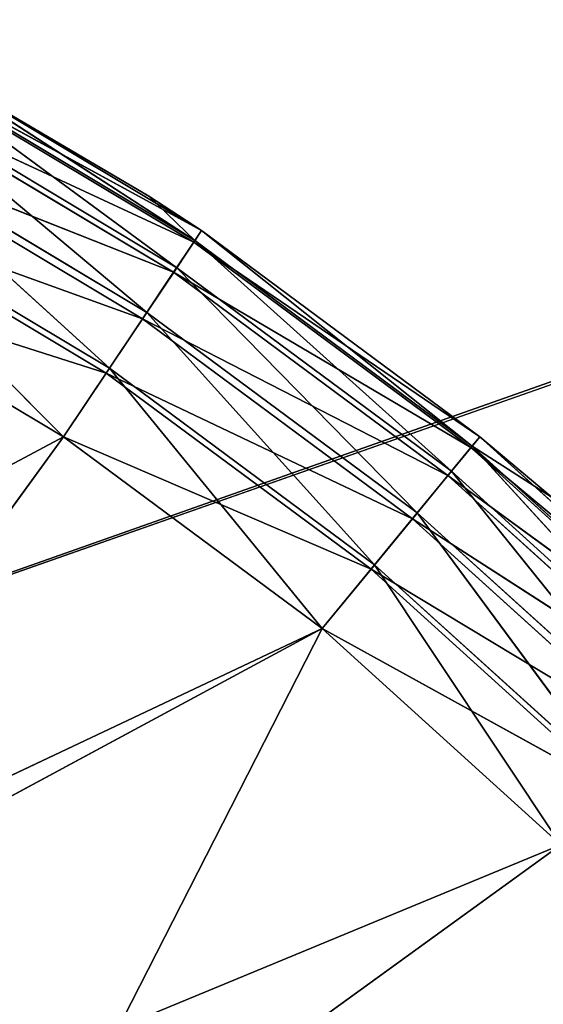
# Model space of a CAD drawing. Extents: x -629 to 424, y -11 to 55.
# Tile 296 of 656: x -250.94 to -249.89, y 31.85 to 33.83. Entities that reach past the tile are written whole.
import ezdxf

# ---------------------------------------------------------------- set-up
doc = ezdxf.new("R2010")
doc.units = 0
doc.header["$LTSCALE"] = 25.4
doc.layers.get('0').update_dxf_attribs({"color": 13, "linetype": 'CONTINUOUS'})

# ---------------------------------------------------------------- blocks, each defined once
blk = doc.blocks.new('IMBRIA-IV-9191-9192_STL_2')
at = {"color": 250}
for p, q in [((392.0092, 106.0524, 44.3836), (381.7347, 106.0524, 38.8917)), ((392.0092, 106.0524, 44.3836), (381.7347, 106.0524, 38.8917)), ((392.5298, 106.0524, 43.9974), (381.7347, 106.0524, 38.8917)), ((392.5298, 106.0524, 43.9974), (381.7347, 106.0524, 38.8917)), ((393.0101, 106.0524, 43.5621), (381.7347, 106.0524, 38.8917)), ((393.0101, 106.0524, 43.5621), (381.7347, 106.0524, 38.8917)), ((391.4532, 106.0524, 44.7168), (392.0092, 106.0524, 44.3836)), ((391.4532, 106.0524, 44.7168), (392.0092, 106.0524, 44.3836)), ((392.0092, 106.0524, 44.3836), (391.5316, 106.024, 44.8634)), ((392.0092, 106.0524, 44.3836), (391.5316, 106.024, 44.8634)), ((392.0092, 106.0524, 44.3836), (392.5298, 106.0524, 43.9974)), ((392.0092, 106.0524, 44.3836), (392.5298, 106.0524, 43.9974)), ((392.0092, 106.0524, 44.3836), (392.1016, 106.024, 44.5218)), ((392.0092, 106.0524, 44.3836), (392.1016, 106.024, 44.5218)), ((392.1016, 106.024, 44.5218), (392.5298, 106.0524, 43.9974)), ((392.1016, 106.024, 44.5218), (392.5298, 106.0524, 43.9974)), ((392.5298, 106.0524, 43.9974), (393.0101, 106.0524, 43.5621)), ((392.6353, 106.024, 44.1259), (392.5298, 106.0524, 43.9974)), ((392.5298, 106.0524, 43.9974), (393.0101, 106.0524, 43.5621)), ((392.6353, 106.024, 44.1259), (392.5298, 106.0524, 43.9974)), ((392.6353, 106.024, 44.1259), (393.0101, 106.0524, 43.5621)), ((392.6353, 106.024, 44.1259), (393.0101, 106.0524, 43.5621)), ((392.1016, 106.024, 44.5218), (391.5316, 106.024, 44.8634)), ((392.1016, 106.024, 44.5218), (391.5316, 106.024, 44.8634)), ((392.1016, 106.024, 44.5218), (391.5954, 105.9513, 44.9827)), ((392.1016, 106.024, 44.5218), (391.5954, 105.9513, 44.9827)), ((392.1016, 106.024, 44.5218), (392.6353, 106.024, 44.1259)), ((392.1016, 106.024, 44.5218), (392.6353, 106.024, 44.1259)), ((392.1016, 106.024, 44.5218), (392.1768, 105.9513, 44.6343)), ((392.1016, 106.024, 44.5218), (392.1768, 105.9513, 44.6343)), ((392.1768, 105.9513, 44.6343), (392.6353, 106.024, 44.1259)), ((392.1768, 105.9513, 44.6343), (392.6353, 106.024, 44.1259)), ((392.7211, 105.9513, 44.2305), (392.6353, 106.024, 44.1259)), ((392.6353, 106.024, 44.1259), (393.1277, 106.024, 43.6797)), ((392.6353, 106.024, 44.1259), (393.1277, 106.024, 43.6797)), ((392.7211, 105.9513, 44.2305), (392.6353, 106.024, 44.1259)), ((392.7211, 105.9513, 44.2305), (393.1277, 106.024, 43.6797)), ((392.7211, 105.9513, 44.2305), (393.1277, 106.024, 43.6797)), ((392.1768, 105.9513, 44.6343), (391.5954, 105.9513, 44.9827)), ((392.1768, 105.9513, 44.6343), (391.5954, 105.9513, 44.9827)), ((392.1768, 105.9513, 44.6343), (391.6465, 105.8386, 45.0784)), ((392.1768, 105.9513, 44.6343), (391.6465, 105.8386, 45.0784)), ((392.1768, 105.9513, 44.6343), (392.7211, 105.9513, 44.2305)), ((392.1768, 105.9513, 44.6343), (392.7211, 105.9513, 44.2305)), ((392.1768, 105.9513, 44.6343), (392.237, 105.8386, 44.7245)), ((392.1768, 105.9513, 44.6343), (392.237, 105.8386, 44.7245)), ((392.237, 105.8386, 44.7245), (392.7211, 105.9513, 44.2305)), ((392.237, 105.8386, 44.7245), (392.7211, 105.9513, 44.2305)), ((392.7899, 105.8386, 44.3144), (392.7211, 105.9513, 44.2305)), ((392.7211, 105.9513, 44.2305), (393.2234, 105.9513, 43.7754)), ((392.7211, 105.9513, 44.2305), (393.2234, 105.9513, 43.7754)), ((392.7899, 105.8386, 44.3144), (392.7211, 105.9513, 44.2305)), ((392.7899, 105.8386, 44.3144), (393.2234, 105.9513, 43.7754)), ((392.7899, 105.8386, 44.3144), (393.2234, 105.9513, 43.7754)), ((392.237, 105.8386, 44.7245), (391.6465, 105.8386, 45.0784)), ((392.237, 105.8386, 44.7245), (391.6465, 105.8386, 45.0784)), ((392.237, 105.8386, 44.7245), (391.6774, 105.7073, 45.1361)), ((392.237, 105.8386, 44.7245), (391.6774, 105.7073, 45.1361)), ((392.237, 105.8386, 44.7245), (392.7899, 105.8386, 44.3144)), ((392.237, 105.8386, 44.7245), (392.7899, 105.8386, 44.3144)), ((392.237, 105.8386, 44.7245), (392.2733, 105.7073, 44.7789)), ((392.237, 105.8386, 44.7245), (392.2733, 105.7073, 44.7789)), ((392.2733, 105.7073, 44.7789), (392.7899, 105.8386, 44.3144)), ((392.2733, 105.7073, 44.7789), (392.7899, 105.8386, 44.3144)), ((392.8315, 105.7073, 44.3649), (392.7899, 105.8386, 44.3144)), ((392.7899, 105.8386, 44.3144), (393.3, 105.8386, 43.8521)), ((392.7899, 105.8386, 44.3144), (393.3, 105.8386, 43.8521)), ((392.8315, 105.7073, 44.3649), (392.7899, 105.8386, 44.3144)), ((392.8315, 105.7073, 44.3649), (393.3, 105.8386, 43.8521)), ((392.8315, 105.7073, 44.3649), (393.3, 105.8386, 43.8521)), ((392.2733, 105.7073, 44.7789), (391.6774, 105.7073, 45.1361)), ((392.2733, 105.7073, 44.7789), (391.6774, 105.7073, 45.1361)), ((391.6889, 105.5524, 45.1578), (392.2733, 105.7073, 44.7789)), ((391.6889, 105.5524, 45.1578), (392.2733, 105.7073, 44.7789)), ((392.1809, 105.5524, 44.8688), (392.2733, 105.7073, 44.7789)), ((392.1809, 105.5524, 44.8688), (392.2733, 105.7073, 44.7789)), ((392.2733, 105.7073, 44.7789), (392.8315, 105.7073, 44.3649)), ((392.287, 105.5524, 44.7993), (392.2733, 105.7073, 44.7789)), ((392.287, 105.5524, 44.7993), (392.2733, 105.7073, 44.7789)), ((392.2733, 105.7073, 44.7789), (392.8315, 105.7073, 44.3649)), ((392.287, 105.5524, 44.7993), (392.8315, 105.7073, 44.3649)), ((392.287, 105.5524, 44.7993), (392.8315, 105.7073, 44.3649)), ((392.847, 105.5524, 44.3839), (392.8315, 105.7073, 44.3649)), ((392.847, 105.5524, 44.3839), (392.8315, 105.7073, 44.3649)), ((392.9925, 105.5524, 44.2613), (392.8315, 105.7073, 44.3649)), ((392.8315, 105.7073, 44.3649), (393.3463, 105.7073, 43.8983)), ((392.8315, 105.7073, 44.3649), (393.3463, 105.7073, 43.8983)), ((392.9925, 105.5524, 44.2613), (392.8315, 105.7073, 44.3649)), ((391.6889, 105.5524, 45.1578), (392.1809, 105.5524, 44.8688)), ((391.6889, 92.0524, 45.1578), (392.1809, 105.5524, 44.8688)), ((391.6889, 105.5524, 45.1578), (392.1809, 105.5524, 44.8688)), ((391.6889, 92.0524, 45.1578), (392.1809, 105.5524, 44.8688)), ((392.1809, 105.5524, 44.8688), (392.287, 105.5524, 44.7993)), ((392.1809, 92.0524, 44.8688), (392.1809, 105.5524, 44.8688)), ((392.1809, 92.0524, 44.8688), (392.1809, 105.5524, 44.8688)), ((392.1809, 92.0524, 44.8688), (392.287, 105.5524, 44.7993)), ((392.1809, 105.5524, 44.8688), (392.287, 105.5524, 44.7993)), ((392.1809, 92.0524, 44.8688), (392.287, 105.5524, 44.7993)), ((392.287, 105.5524, 44.7993), (392.847, 105.5524, 44.3839)), ((392.287, 92.0524, 44.7993), (392.287, 105.5524, 44.7993)), ((392.287, 92.0524, 44.7993), (392.287, 105.5524, 44.7993)), ((392.287, 92.0524, 44.7993), (392.847, 105.5524, 44.3839)), ((392.287, 105.5524, 44.7993), (392.847, 105.5524, 44.3839)), ((392.287, 92.0524, 44.7993), (392.847, 105.5524, 44.3839)), ((392.847, 105.5524, 44.3839), (392.9925, 105.5524, 44.2613)), ((392.847, 92.0524, 44.3839), (392.847, 105.5524, 44.3839)), ((392.847, 92.0524, 44.3839), (392.847, 105.5524, 44.3839)), ((392.847, 92.0524, 44.3839), (392.9925, 105.5524, 44.2613)), ((392.847, 105.5524, 44.3839), (392.9925, 105.5524, 44.2613)), ((392.847, 92.0524, 44.3839), (392.9925, 105.5524, 44.2613)), ((392.287, 92.0524, 44.7993), (391.6755, 91.8862, 45.1327)), ((392.287, 92.0524, 44.7993), (391.6755, 91.8862, 45.1327)), ((391.6889, 92.0524, 45.1578), (392.1809, 92.0524, 44.8688)), ((391.6889, 92.0524, 45.1578), (392.287, 92.0524, 44.7993)), ((392.1809, 92.0524, 44.8688), (392.287, 92.0524, 44.7993)), ((392.847, 92.0524, 44.3839), (392.2712, 91.8862, 44.7757)), ((392.847, 92.0524, 44.3839), (392.2712, 91.8862, 44.7757)), ((392.287, 92.0524, 44.7993), (392.2712, 91.8862, 44.7757)), ((392.287, 92.0524, 44.7993), (392.2712, 91.8862, 44.7757)), ((392.287, 92.0524, 44.7993), (392.847, 92.0524, 44.3839)), ((392.287, 92.0524, 44.7993), (392.847, 92.0524, 44.3839)), ((393.3637, 92.0524, 43.9157), (392.829, 91.8862, 44.362)), ((393.3637, 92.0524, 43.9157), (392.829, 91.8862, 44.362)), ((392.847, 92.0524, 44.3839), (392.829, 91.8862, 44.362)), ((392.847, 92.0524, 44.3839), (392.829, 91.8862, 44.362)), ((392.847, 92.0524, 44.3839), (392.9925, 92.0524, 44.2613)), ((392.847, 92.0524, 44.3839), (393.3637, 92.0524, 43.9157)), ((392.2712, 91.8862, 44.7757), (391.6413, 91.7509, 45.0685)), ((392.2712, 91.8862, 44.7757), (391.6413, 91.7509, 45.0685)), ((391.6755, 91.8862, 45.1327), (392.2712, 91.8862, 44.7757)), ((391.6755, 91.8862, 45.1327), (392.2712, 91.8862, 44.7757)), ((392.829, 91.8862, 44.362), (392.2308, 91.7509, 44.7152)), ((392.829, 91.8862, 44.362), (392.2308, 91.7509, 44.7152)), ((392.2712, 91.8862, 44.7757), (392.2308, 91.7509, 44.7152)), ((392.2712, 91.8862, 44.7757), (392.2308, 91.7509, 44.7152)), ((392.2712, 91.8862, 44.7757), (392.829, 91.8862, 44.362)), ((392.2712, 91.8862, 44.7757), (392.829, 91.8862, 44.362)), ((393.3436, 91.8862, 43.8956), (392.7829, 91.7509, 44.3057)), ((393.3436, 91.8862, 43.8956), (392.7829, 91.7509, 44.3057)), ((392.829, 91.8862, 44.362), (392.7829, 91.7509, 44.3057)), ((392.829, 91.8862, 44.362), (392.7829, 91.7509, 44.3057)), ((392.829, 91.8862, 44.362), (393.3436, 91.8862, 43.8956)), ((392.829, 91.8862, 44.362), (393.3436, 91.8862, 43.8956)), ((392.2308, 91.7509, 44.7152), (391.5881, 91.6424, 44.9692)), ((392.2308, 91.7509, 44.7152), (391.5881, 91.6424, 44.9692)), ((391.6413, 91.7509, 45.0685), (392.2308, 91.7509, 44.7152)), ((391.6413, 91.7509, 45.0685), (392.2308, 91.7509, 44.7152)), ((392.7829, 91.7509, 44.3057), (392.1682, 91.6424, 44.6215)), ((392.7829, 91.7509, 44.3057), (392.1682, 91.6424, 44.6215)), ((392.2308, 91.7509, 44.7152), (392.1682, 91.6424, 44.6215)), ((392.2308, 91.7509, 44.7152), (392.1682, 91.6424, 44.6215)), ((392.2308, 91.7509, 44.7152), (392.7829, 91.7509, 44.3057)), ((392.2308, 91.7509, 44.7152), (392.7829, 91.7509, 44.3057)), ((393.2921, 91.7509, 43.8442), (392.7114, 91.6424, 44.2187)), ((393.2921, 91.7509, 43.8442), (392.7114, 91.6424, 44.2187)), ((392.7829, 91.7509, 44.3057), (392.7114, 91.6424, 44.2187)), ((392.7829, 91.7509, 44.3057), (392.7114, 91.6424, 44.2187)), ((392.7829, 91.7509, 44.3057), (393.2921, 91.7509, 43.8442)), ((392.7829, 91.7509, 44.3057), (393.2921, 91.7509, 43.8442)), ((388.42, 91.6565, 42.8807), (418.3907, 91.6565, 53.464)), ((388.42, 91.6565, 42.8807), (418.3907, 91.6565, 53.464)), ((392.1682, 91.6424, 44.6215), (391.5262, 91.577, 44.8534)), ((392.1682, 91.6424, 44.6215), (391.5262, 91.577, 44.8534)), ((391.5881, 91.6424, 44.9692), (392.1682, 91.6424, 44.6215)), ((391.5881, 91.6424, 44.9692), (392.1682, 91.6424, 44.6215)), ((392.7114, 91.6424, 44.2187), (392.0952, 91.577, 44.5123)), ((392.7114, 91.6424, 44.2187), (392.0952, 91.577, 44.5123)), ((392.1682, 91.6424, 44.6215), (392.0952, 91.577, 44.5123)), ((392.1682, 91.6424, 44.6215), (392.0952, 91.577, 44.5123)), ((392.1682, 91.6424, 44.6215), (392.7114, 91.6424, 44.2187)), ((392.1682, 91.6424, 44.6215), (392.7114, 91.6424, 44.2187)), ((393.2125, 91.6424, 43.7645), (392.6281, 91.577, 44.1172)), ((393.2125, 91.6424, 43.7645), (392.6281, 91.577, 44.1172)), ((392.7114, 91.6424, 44.2187), (392.6281, 91.577, 44.1172)), ((392.7114, 91.6424, 44.2187), (392.6281, 91.577, 44.1172)), ((392.7114, 91.6424, 44.2187), (393.2125, 91.6424, 43.7645)), ((392.7114, 91.6424, 44.2187), (393.2125, 91.6424, 43.7645)), ((392.0952, 91.577, 44.5123), (391.4532, 91.5524, 44.7168)), ((392.0952, 91.577, 44.5123), (391.4532, 91.5524, 44.7168)), ((391.5262, 91.577, 44.8534), (392.0952, 91.577, 44.5123)), ((391.5262, 91.577, 44.8534), (392.0952, 91.577, 44.5123)), ((392.6281, 91.577, 44.1172), (392.0092, 91.5524, 44.3836)), ((392.6281, 91.577, 44.1172), (392.0092, 91.5524, 44.3836)), ((392.0952, 91.577, 44.5123), (392.0092, 91.5524, 44.3836)), ((392.0952, 91.577, 44.5123), (392.0092, 91.5524, 44.3836)), ((392.0952, 91.577, 44.5123), (392.6281, 91.577, 44.1172)), ((392.0952, 91.577, 44.5123), (392.6281, 91.577, 44.1172)), ((393.1196, 91.577, 43.6717), (392.5298, 91.5524, 43.9974)), ((393.1196, 91.577, 43.6717), (392.5298, 91.5524, 43.9974)), ((392.6281, 91.577, 44.1172), (392.5298, 91.5524, 43.9974)), ((392.6281, 91.577, 44.1172), (392.5298, 91.5524, 43.9974)), ((392.6281, 91.577, 44.1172), (393.1196, 91.577, 43.6717)), ((392.6281, 91.577, 44.1172), (393.1196, 91.577, 43.6717)), ((392.5298, 91.5524, 43.9974), (391.2112, 91.5524, 43.2868)), ((392.5298, 91.5524, 43.9974), (391.2112, 91.5524, 43.2868)), ((392.0092, 91.5524, 44.3836), (391.2112, 91.5524, 43.2868)), ((392.0092, 91.5524, 44.3836), (391.2112, 91.5524, 43.2868)), ((391.4532, 91.5524, 44.7168), (392.0092, 91.5524, 44.3836)), ((391.4532, 91.5524, 44.7168), (392.0092, 91.5524, 44.3836)), ((393.0101, 91.5524, 43.5621), (391.8954, 91.5524, 42.7543)), ((393.0101, 91.5524, 43.5621), (391.8954, 91.5524, 42.7543)), ((392.5298, 91.5524, 43.9974), (391.8954, 91.5524, 42.7543)), ((392.5298, 91.5524, 43.9974), (391.8954, 91.5524, 42.7543)), ((392.0092, 91.5524, 44.3836), (392.5298, 91.5524, 43.9974)), ((392.0092, 91.5524, 44.3836), (392.5298, 91.5524, 43.9974)), ((392.5298, 91.5524, 43.9974), (393.0101, 91.5524, 43.5621)), ((392.5298, 91.5524, 43.9974), (393.0101, 91.5524, 43.5621)), ((388.42, 88.9157, 42.8807), (418.3908, 88.9157, 53.4274)), ((388.42, 88.9157, 42.8807), (418.3908, 88.9157, 53.4274))]:
    blk.add_line(p, q, dxfattribs=at)
mesh = blk.add_polyface(dxfattribs=at)
corners = [(391.4532, 106.0524, 44.7168), (392.0092, 106.0524, 44.3836), (381.7347, 106.0524, 38.8917)]
mesh.append_faces([[corners[k] for k in face] for face in [(0, 1, 2)]], dxfattribs={"color": 250})
mesh = blk.add_polyface(dxfattribs=at)
corners = [(392.0092, 106.0524, 44.3836), (392.5298, 106.0524, 43.9974), (381.7347, 106.0524, 38.8917)]
mesh.append_faces([[corners[k] for k in face] for face in [(0, 1, 2)]], dxfattribs={"color": 250})
mesh = blk.add_polyface(dxfattribs=at)
corners = [(392.5298, 106.0524, 43.9974), (393.0101, 106.0524, 43.5621), (381.7347, 106.0524, 38.8917)]
mesh.append_faces([[corners[k] for k in face] for face in [(0, 1, 2)]], dxfattribs={"color": 250})
mesh = blk.add_polyface(dxfattribs=at)
corners = [(393.0101, 106.0524, 43.5621), (393.4454, 106.0524, 43.0819), (381.7347, 106.0524, 38.8917)]
mesh.append_faces([[corners[k] for k in face] for face in [(0, 1, 2)]], dxfattribs={"color": 250})
mesh = blk.add_polyface(dxfattribs=at)
corners = [(391.5316, 106.024, 44.8634), (392.0092, 106.0524, 44.3836), (391.4532, 106.0524, 44.7168)]
mesh.append_faces([[corners[k] for k in face] for face in [(0, 1, 2)]], dxfattribs={"color": 250})
mesh = blk.add_polyface(dxfattribs=at)
corners = [(391.5316, 106.024, 44.8634), (392.1016, 106.024, 44.5218), (392.0092, 106.0524, 44.3836)]
mesh.append_faces([[corners[k] for k in face] for face in [(0, 1, 2)]], dxfattribs={"color": 250})
mesh = blk.add_polyface(dxfattribs=at)
corners = [(392.1016, 106.024, 44.5218), (392.5298, 106.0524, 43.9974), (392.0092, 106.0524, 44.3836)]
mesh.append_faces([[corners[k] for k in face] for face in [(0, 1, 2)]], dxfattribs={"color": 250})
mesh = blk.add_polyface(dxfattribs=at)
corners = [(392.1016, 106.024, 44.5218), (392.6353, 106.024, 44.1259), (392.5298, 106.0524, 43.9974)]
mesh.append_faces([[corners[k] for k in face] for face in [(0, 1, 2)]], dxfattribs={"color": 250})
mesh = blk.add_polyface(dxfattribs=at)
corners = [(392.6353, 106.024, 44.1259), (393.0101, 106.0524, 43.5621), (392.5298, 106.0524, 43.9974)]
mesh.append_faces([[corners[k] for k in face] for face in [(0, 1, 2)]], dxfattribs={"color": 250})
mesh = blk.add_polyface(dxfattribs=at)
corners = [(392.6353, 106.024, 44.1259), (393.1277, 106.024, 43.6797), (393.0101, 106.0524, 43.5621)]
mesh.append_faces([[corners[k] for k in face] for face in [(0, 1, 2)]], dxfattribs={"color": 250})
mesh = blk.add_polyface(dxfattribs=at)
corners = [(391.5954, 105.9513, 44.9827), (392.1016, 106.024, 44.5218), (391.5316, 106.024, 44.8634)]
mesh.append_faces([[corners[k] for k in face] for face in [(0, 1, 2)]], dxfattribs={"color": 250})
mesh = blk.add_polyface(dxfattribs=at)
corners = [(391.5954, 105.9513, 44.9827), (392.1768, 105.9513, 44.6343), (392.1016, 106.024, 44.5218)]
mesh.append_faces([[corners[k] for k in face] for face in [(0, 1, 2)]], dxfattribs={"color": 250})
mesh = blk.add_polyface(dxfattribs=at)
corners = [(392.1768, 105.9513, 44.6343), (392.6353, 106.024, 44.1259), (392.1016, 106.024, 44.5218)]
mesh.append_faces([[corners[k] for k in face] for face in [(0, 1, 2)]], dxfattribs={"color": 250})
mesh = blk.add_polyface(dxfattribs=at)
corners = [(392.1768, 105.9513, 44.6343), (392.7211, 105.9513, 44.2305), (392.6353, 106.024, 44.1259)]
mesh.append_faces([[corners[k] for k in face] for face in [(0, 1, 2)]], dxfattribs={"color": 250})
mesh = blk.add_polyface(dxfattribs=at)
corners = [(392.7211, 105.9513, 44.2305), (393.1277, 106.024, 43.6797), (392.6353, 106.024, 44.1259)]
mesh.append_faces([[corners[k] for k in face] for face in [(0, 1, 2)]], dxfattribs={"color": 250})
mesh = blk.add_polyface(dxfattribs=at)
corners = [(392.7211, 105.9513, 44.2305), (393.2234, 105.9513, 43.7754), (393.1277, 106.024, 43.6797)]
mesh.append_faces([[corners[k] for k in face] for face in [(0, 1, 2)]], dxfattribs={"color": 250})
mesh = blk.add_polyface(dxfattribs=at)
corners = [(391.6465, 105.8386, 45.0784), (392.1768, 105.9513, 44.6343), (391.5954, 105.9513, 44.9827)]
mesh.append_faces([[corners[k] for k in face] for face in [(0, 1, 2)]], dxfattribs={"color": 250})
mesh = blk.add_polyface(dxfattribs=at)
corners = [(391.6465, 105.8386, 45.0784), (392.237, 105.8386, 44.7245), (392.1768, 105.9513, 44.6343)]
mesh.append_faces([[corners[k] for k in face] for face in [(0, 1, 2)]], dxfattribs={"color": 250})
mesh = blk.add_polyface(dxfattribs=at)
corners = [(392.237, 105.8386, 44.7245), (392.7211, 105.9513, 44.2305), (392.1768, 105.9513, 44.6343)]
mesh.append_faces([[corners[k] for k in face] for face in [(0, 1, 2)]], dxfattribs={"color": 250})
mesh = blk.add_polyface(dxfattribs=at)
corners = [(392.237, 105.8386, 44.7245), (392.7899, 105.8386, 44.3144), (392.7211, 105.9513, 44.2305)]
mesh.append_faces([[corners[k] for k in face] for face in [(0, 1, 2)]], dxfattribs={"color": 250})
mesh = blk.add_polyface(dxfattribs=at)
corners = [(392.7899, 105.8386, 44.3144), (393.2234, 105.9513, 43.7754), (392.7211, 105.9513, 44.2305)]
mesh.append_faces([[corners[k] for k in face] for face in [(0, 1, 2)]], dxfattribs={"color": 250})
mesh = blk.add_polyface(dxfattribs=at)
corners = [(392.7899, 105.8386, 44.3144), (393.3, 105.8386, 43.8521), (393.2234, 105.9513, 43.7754)]
mesh.append_faces([[corners[k] for k in face] for face in [(0, 1, 2)]], dxfattribs={"color": 250})
mesh = blk.add_polyface(dxfattribs=at)
corners = [(392.237, 105.8386, 44.7245), (391.6465, 105.8386, 45.0784), (391.6774, 105.7073, 45.1361)]
mesh.append_faces([[corners[k] for k in face] for face in [(0, 1, 2)]], dxfattribs={"color": 250})
mesh = blk.add_polyface(dxfattribs=at)
corners = [(392.2733, 105.7073, 44.7789), (392.237, 105.8386, 44.7245), (391.6774, 105.7073, 45.1361)]
mesh.append_faces([[corners[k] for k in face] for face in [(0, 1, 2)]], dxfattribs={"color": 250})
mesh = blk.add_polyface(dxfattribs=at)
corners = [(392.7899, 105.8386, 44.3144), (392.237, 105.8386, 44.7245), (392.2733, 105.7073, 44.7789)]
mesh.append_faces([[corners[k] for k in face] for face in [(0, 1, 2)]], dxfattribs={"color": 250})
mesh = blk.add_polyface(dxfattribs=at)
corners = [(392.8315, 105.7073, 44.3649), (392.7899, 105.8386, 44.3144), (392.2733, 105.7073, 44.7789)]
mesh.append_faces([[corners[k] for k in face] for face in [(0, 1, 2)]], dxfattribs={"color": 250})
mesh = blk.add_polyface(dxfattribs=at)
corners = [(393.3, 105.8386, 43.8521), (392.7899, 105.8386, 44.3144), (392.8315, 105.7073, 44.3649)]
mesh.append_faces([[corners[k] for k in face] for face in [(0, 1, 2)]], dxfattribs={"color": 250})
mesh = blk.add_polyface(dxfattribs=at)
corners = [(393.3463, 105.7073, 43.8983), (393.3, 105.8386, 43.8521), (392.8315, 105.7073, 44.3649)]
mesh.append_faces([[corners[k] for k in face] for face in [(0, 1, 2)]], dxfattribs={"color": 250})
mesh = blk.add_polyface(dxfattribs=at)
corners = [(392.2733, 105.7073, 44.7789), (391.6774, 105.7073, 45.1361), (391.6889, 105.5524, 45.1578)]
mesh.append_faces([[corners[k] for k in face] for face in [(0, 1, 2)]], dxfattribs={"color": 250})
mesh = blk.add_polyface(dxfattribs=at)
corners = [(392.2733, 105.7073, 44.7789), (391.6889, 105.5524, 45.1578), (392.1809, 105.5524, 44.8688)]
mesh.append_faces([[corners[k] for k in face] for face in [(0, 1, 2)]], dxfattribs={"color": 250})
mesh = blk.add_polyface(dxfattribs=at)
corners = [(392.287, 105.5524, 44.7993), (392.2733, 105.7073, 44.7789), (392.1809, 105.5524, 44.8688)]
mesh.append_faces([[corners[k] for k in face] for face in [(0, 1, 2)]], dxfattribs={"color": 250})
mesh = blk.add_polyface(dxfattribs=at)
corners = [(392.8315, 105.7073, 44.3649), (392.2733, 105.7073, 44.7789), (392.287, 105.5524, 44.7993)]
mesh.append_faces([[corners[k] for k in face] for face in [(0, 1, 2)]], dxfattribs={"color": 250})
mesh = blk.add_polyface(dxfattribs=at)
corners = [(392.847, 105.5524, 44.3839), (392.8315, 105.7073, 44.3649), (392.287, 105.5524, 44.7993)]
mesh.append_faces([[corners[k] for k in face] for face in [(0, 1, 2)]], dxfattribs={"color": 250})
mesh = blk.add_polyface(dxfattribs=at)
corners = [(392.9925, 105.5524, 44.2613), (392.8315, 105.7073, 44.3649), (392.847, 105.5524, 44.3839)]
mesh.append_faces([[corners[k] for k in face] for face in [(0, 1, 2)]], dxfattribs={"color": 250})
mesh = blk.add_polyface(dxfattribs=at)
corners = [(393.3463, 105.7073, 43.8983), (392.8315, 105.7073, 44.3649), (392.9925, 105.5524, 44.2613)]
mesh.append_faces([[corners[k] for k in face] for face in [(0, 1, 2)]], dxfattribs={"color": 250})
mesh = blk.add_polyface(dxfattribs=at)
corners = [(392.1809, 105.5524, 44.8688), (391.6889, 105.5524, 45.1578), (391.6889, 92.0524, 45.1578)]
mesh.append_faces([[corners[k] for k in face] for face in [(0, 1, 2)]], dxfattribs={"color": 250})
mesh = blk.add_polyface(dxfattribs=at)
corners = [(392.1809, 105.5524, 44.8688), (391.6889, 92.0524, 45.1578), (392.1809, 92.0524, 44.8688)]
mesh.append_faces([[corners[k] for k in face] for face in [(0, 1, 2)]], dxfattribs={"color": 250})
mesh = blk.add_polyface(dxfattribs=at)
corners = [(392.287, 105.5524, 44.7993), (392.1809, 105.5524, 44.8688), (392.1809, 92.0524, 44.8688)]
mesh.append_faces([[corners[k] for k in face] for face in [(0, 1, 2)]], dxfattribs={"color": 250})
mesh = blk.add_polyface(dxfattribs=at)
corners = [(392.287, 105.5524, 44.7993), (392.1809, 92.0524, 44.8688), (392.287, 92.0524, 44.7993)]
mesh.append_faces([[corners[k] for k in face] for face in [(0, 1, 2)]], dxfattribs={"color": 250})
mesh = blk.add_polyface(dxfattribs=at)
corners = [(392.847, 105.5524, 44.3839), (392.287, 105.5524, 44.7993), (392.287, 92.0524, 44.7993)]
mesh.append_faces([[corners[k] for k in face] for face in [(0, 1, 2)]], dxfattribs={"color": 250})
mesh = blk.add_polyface(dxfattribs=at)
corners = [(392.847, 105.5524, 44.3839), (392.287, 92.0524, 44.7993), (392.847, 92.0524, 44.3839)]
mesh.append_faces([[corners[k] for k in face] for face in [(0, 1, 2)]], dxfattribs={"color": 250})
mesh = blk.add_polyface(dxfattribs=at)
corners = [(392.9925, 105.5524, 44.2613), (392.847, 105.5524, 44.3839), (392.847, 92.0524, 44.3839)]
mesh.append_faces([[corners[k] for k in face] for face in [(0, 1, 2)]], dxfattribs={"color": 250})
mesh = blk.add_polyface(dxfattribs=at)
corners = [(392.9925, 105.5524, 44.2613), (392.847, 92.0524, 44.3839), (392.9925, 92.0524, 44.2613)]
mesh.append_faces([[corners[k] for k in face] for face in [(0, 1, 2)]], dxfattribs={"color": 250})
mesh = blk.add_polyface(dxfattribs=at)
corners = [(392.287, 92.0524, 44.7993), (391.6755, 91.8862, 45.1327), (392.2712, 91.8862, 44.7757)]
mesh.append_faces([[corners[k] for k in face] for face in [(0, 1, 2)]], dxfattribs={"color": 250})
mesh = blk.add_polyface(dxfattribs=at)
corners = [(392.287, 92.0524, 44.7993), (391.6889, 92.0524, 45.1578), (391.6755, 91.8862, 45.1327)]
mesh.append_faces([[corners[k] for k in face] for face in [(0, 1, 2)]], dxfattribs={"color": 250})
mesh = blk.add_polyface(dxfattribs=at)
corners = [(392.847, 92.0524, 44.3839), (392.2712, 91.8862, 44.7757), (392.829, 91.8862, 44.362)]
mesh.append_faces([[corners[k] for k in face] for face in [(0, 1, 2)]], dxfattribs={"color": 250})
mesh = blk.add_polyface(dxfattribs=at)
corners = [(392.847, 92.0524, 44.3839), (392.287, 92.0524, 44.7993), (392.2712, 91.8862, 44.7757)]
mesh.append_faces([[corners[k] for k in face] for face in [(0, 1, 2)]], dxfattribs={"color": 250})
mesh = blk.add_polyface(dxfattribs=at)
corners = [(393.3637, 92.0524, 43.9157), (392.829, 91.8862, 44.362), (393.3436, 91.8862, 43.8956)]
mesh.append_faces([[corners[k] for k in face] for face in [(0, 1, 2)]], dxfattribs={"color": 250})
mesh = blk.add_polyface(dxfattribs=at)
corners = [(393.3637, 92.0524, 43.9157), (392.847, 92.0524, 44.3839), (392.829, 91.8862, 44.362)]
mesh.append_faces([[corners[k] for k in face] for face in [(0, 1, 2)]], dxfattribs={"color": 250})
mesh = blk.add_polyface(dxfattribs=at)
corners = [(392.2712, 91.8862, 44.7757), (391.6413, 91.7509, 45.0685), (392.2308, 91.7509, 44.7152)]
mesh.append_faces([[corners[k] for k in face] for face in [(0, 1, 2)]], dxfattribs={"color": 250})
mesh = blk.add_polyface(dxfattribs=at)
corners = [(392.2712, 91.8862, 44.7757), (391.6755, 91.8862, 45.1327), (391.6413, 91.7509, 45.0685)]
mesh.append_faces([[corners[k] for k in face] for face in [(0, 1, 2)]], dxfattribs={"color": 250})
mesh = blk.add_polyface(dxfattribs=at)
corners = [(392.829, 91.8862, 44.362), (392.2308, 91.7509, 44.7152), (392.7829, 91.7509, 44.3057)]
mesh.append_faces([[corners[k] for k in face] for face in [(0, 1, 2)]], dxfattribs={"color": 250})
mesh = blk.add_polyface(dxfattribs=at)
corners = [(392.829, 91.8862, 44.362), (392.2712, 91.8862, 44.7757), (392.2308, 91.7509, 44.7152)]
mesh.append_faces([[corners[k] for k in face] for face in [(0, 1, 2)]], dxfattribs={"color": 250})
mesh = blk.add_polyface(dxfattribs=at)
corners = [(393.3436, 91.8862, 43.8956), (392.7829, 91.7509, 44.3057), (393.2921, 91.7509, 43.8442)]
mesh.append_faces([[corners[k] for k in face] for face in [(0, 1, 2)]], dxfattribs={"color": 250})
mesh = blk.add_polyface(dxfattribs=at)
corners = [(393.3436, 91.8862, 43.8956), (392.829, 91.8862, 44.362), (392.7829, 91.7509, 44.3057)]
mesh.append_faces([[corners[k] for k in face] for face in [(0, 1, 2)]], dxfattribs={"color": 250})
mesh = blk.add_polyface(dxfattribs=at)
corners = [(391.5881, 91.6424, 44.9692), (392.1682, 91.6424, 44.6215), (392.2308, 91.7509, 44.7152)]
mesh.append_faces([[corners[k] for k in face] for face in [(0, 1, 2)]], dxfattribs={"color": 250})
mesh = blk.add_polyface(dxfattribs=at)
corners = [(391.6413, 91.7509, 45.0685), (391.5881, 91.6424, 44.9692), (392.2308, 91.7509, 44.7152)]
mesh.append_faces([[corners[k] for k in face] for face in [(0, 1, 2)]], dxfattribs={"color": 250})
mesh = blk.add_polyface(dxfattribs=at)
corners = [(392.1682, 91.6424, 44.6215), (392.7114, 91.6424, 44.2187), (392.7829, 91.7509, 44.3057)]
mesh.append_faces([[corners[k] for k in face] for face in [(0, 1, 2)]], dxfattribs={"color": 250})
mesh = blk.add_polyface(dxfattribs=at)
corners = [(392.2308, 91.7509, 44.7152), (392.1682, 91.6424, 44.6215), (392.7829, 91.7509, 44.3057)]
mesh.append_faces([[corners[k] for k in face] for face in [(0, 1, 2)]], dxfattribs={"color": 250})
mesh = blk.add_polyface(dxfattribs=at)
corners = [(392.7114, 91.6424, 44.2187), (393.2125, 91.6424, 43.7645), (393.2921, 91.7509, 43.8442)]
mesh.append_faces([[corners[k] for k in face] for face in [(0, 1, 2)]], dxfattribs={"color": 250})
mesh = blk.add_polyface(dxfattribs=at)
corners = [(392.7829, 91.7509, 44.3057), (392.7114, 91.6424, 44.2187), (393.2921, 91.7509, 43.8442)]
mesh.append_faces([[corners[k] for k in face] for face in [(0, 1, 2)]], dxfattribs={"color": 250})
mesh = blk.add_polyface(dxfattribs=at)
corners = [(418.3907, 91.6565, 53.464), (388.42, 91.6565, 42.8807), (358.3909, 91.6565, 53.2974)]
mesh.append_faces([[corners[k] for k in face] for face in [(0, 1, 2)]], dxfattribs={"color": 250})
mesh = blk.add_polyface(dxfattribs=at)
corners = [(418.3907, 91.6565, 53.464), (390.9218, 91.6565, 42.2178), (388.42, 91.6565, 42.8807)]
mesh.append_faces([[corners[k] for k in face] for face in [(0, 1, 2)]], dxfattribs={"color": 250})
mesh = blk.add_polyface(dxfattribs=at)
corners = [(418.3907, 91.6565, 53.464), (392.757, 91.6565, 40.3928), (390.9218, 91.6565, 42.2178)]
mesh.append_faces([[corners[k] for k in face] for face in [(0, 1, 2)]], dxfattribs={"color": 250})
mesh = blk.add_polyface(dxfattribs=at)
corners = [(418.3907, 91.6565, 53.464), (393.4339, 91.6565, 37.8946), (392.757, 91.6565, 40.3928)]
mesh.append_faces([[corners[k] for k in face] for face in [(0, 1, 2)]], dxfattribs={"color": 250})
mesh = blk.add_polyface(dxfattribs=at)
corners = [(391.5262, 91.577, 44.8534), (392.0952, 91.577, 44.5123), (392.1682, 91.6424, 44.6215)]
mesh.append_faces([[corners[k] for k in face] for face in [(0, 1, 2)]], dxfattribs={"color": 250})
mesh = blk.add_polyface(dxfattribs=at)
corners = [(391.5881, 91.6424, 44.9692), (391.5262, 91.577, 44.8534), (392.1682, 91.6424, 44.6215)]
mesh.append_faces([[corners[k] for k in face] for face in [(0, 1, 2)]], dxfattribs={"color": 250})
mesh = blk.add_polyface(dxfattribs=at)
corners = [(392.0952, 91.577, 44.5123), (392.6281, 91.577, 44.1172), (392.7114, 91.6424, 44.2187)]
mesh.append_faces([[corners[k] for k in face] for face in [(0, 1, 2)]], dxfattribs={"color": 250})
mesh = blk.add_polyface(dxfattribs=at)
corners = [(392.1682, 91.6424, 44.6215), (392.0952, 91.577, 44.5123), (392.7114, 91.6424, 44.2187)]
mesh.append_faces([[corners[k] for k in face] for face in [(0, 1, 2)]], dxfattribs={"color": 250})
mesh = blk.add_polyface(dxfattribs=at)
corners = [(392.6281, 91.577, 44.1172), (393.1196, 91.577, 43.6717), (393.2125, 91.6424, 43.7645)]
mesh.append_faces([[corners[k] for k in face] for face in [(0, 1, 2)]], dxfattribs={"color": 250})
mesh = blk.add_polyface(dxfattribs=at)
corners = [(392.7114, 91.6424, 44.2187), (392.6281, 91.577, 44.1172), (393.2125, 91.6424, 43.7645)]
mesh.append_faces([[corners[k] for k in face] for face in [(0, 1, 2)]], dxfattribs={"color": 250})
mesh = blk.add_polyface(dxfattribs=at)
corners = [(391.4532, 91.5524, 44.7168), (392.0092, 91.5524, 44.3836), (392.0952, 91.577, 44.5123)]
mesh.append_faces([[corners[k] for k in face] for face in [(0, 1, 2)]], dxfattribs={"color": 250})
mesh = blk.add_polyface(dxfattribs=at)
corners = [(391.5262, 91.577, 44.8534), (391.4532, 91.5524, 44.7168), (392.0952, 91.577, 44.5123)]
mesh.append_faces([[corners[k] for k in face] for face in [(0, 1, 2)]], dxfattribs={"color": 250})
mesh = blk.add_polyface(dxfattribs=at)
corners = [(392.0092, 91.5524, 44.3836), (392.5298, 91.5524, 43.9974), (392.6281, 91.577, 44.1172)]
mesh.append_faces([[corners[k] for k in face] for face in [(0, 1, 2)]], dxfattribs={"color": 250})
mesh = blk.add_polyface(dxfattribs=at)
corners = [(392.0952, 91.577, 44.5123), (392.0092, 91.5524, 44.3836), (392.6281, 91.577, 44.1172)]
mesh.append_faces([[corners[k] for k in face] for face in [(0, 1, 2)]], dxfattribs={"color": 250})
mesh = blk.add_polyface(dxfattribs=at)
corners = [(392.5298, 91.5524, 43.9974), (393.0101, 91.5524, 43.5621), (393.1196, 91.577, 43.6717)]
mesh.append_faces([[corners[k] for k in face] for face in [(0, 1, 2)]], dxfattribs={"color": 250})
mesh = blk.add_polyface(dxfattribs=at)
corners = [(392.6281, 91.577, 44.1172), (392.5298, 91.5524, 43.9974), (393.1196, 91.577, 43.6717)]
mesh.append_faces([[corners[k] for k in face] for face in [(0, 1, 2)]], dxfattribs={"color": 250})
mesh = blk.add_polyface(dxfattribs=at)
corners = [(392.5298, 91.5524, 43.9974), (391.2112, 91.5524, 43.2868), (391.8954, 91.5524, 42.7543)]
mesh.append_faces([[corners[k] for k in face] for face in [(0, 1, 2)]], dxfattribs={"color": 250})
mesh = blk.add_polyface(dxfattribs=at)
corners = [(392.0092, 91.5524, 44.3836), (391.2112, 91.5524, 43.2868), (392.5298, 91.5524, 43.9974)]
mesh.append_faces([[corners[k] for k in face] for face in [(0, 1, 2)]], dxfattribs={"color": 250})
mesh = blk.add_polyface(dxfattribs=at)
corners = [(391.4532, 91.5524, 44.7168), (391.2112, 91.5524, 43.2868), (392.0092, 91.5524, 44.3836)]
mesh.append_faces([[corners[k] for k in face] for face in [(0, 1, 2)]], dxfattribs={"color": 250})
mesh = blk.add_polyface(dxfattribs=at)
corners = [(393.0101, 91.5524, 43.5621), (391.8954, 91.5524, 42.7543), (393.4454, 91.5524, 43.0819)]
mesh.append_faces([[corners[k] for k in face] for face in [(0, 1, 2)]], dxfattribs={"color": 250})
mesh = blk.add_polyface(dxfattribs=at)
corners = [(392.5298, 91.5524, 43.9974), (391.8954, 91.5524, 42.7543), (393.0101, 91.5524, 43.5621)]
mesh.append_faces([[corners[k] for k in face] for face in [(0, 1, 2)]], dxfattribs={"color": 250})
mesh = blk.add_polyface(dxfattribs=at)
corners = [(418.3908, 88.9157, 53.4274), (358.3911, 88.9157, 53.2608), (388.42, 88.9157, 42.8807)]
mesh.append_faces([[corners[k] for k in face] for face in [(0, 1, 2)]], dxfattribs={"color": 250})
mesh = blk.add_polyface(dxfattribs=at)
corners = [(418.3908, 88.9157, 53.4274), (388.42, 88.9157, 42.8807), (390.9218, 88.9157, 42.2178)]
mesh.append_faces([[corners[k] for k in face] for face in [(0, 1, 2)]], dxfattribs={"color": 250})
mesh = blk.add_polyface(dxfattribs=at)
corners = [(418.3908, 88.9157, 53.4274), (390.9218, 88.9157, 42.2178), (392.757, 88.9157, 40.3928)]
mesh.append_faces([[corners[k] for k in face] for face in [(0, 1, 2)]], dxfattribs={"color": 250})
mesh = blk.add_polyface(dxfattribs=at)
corners = [(418.3908, 88.9157, 53.4274), (392.757, 88.9157, 40.3928), (418.4622, 88.9157, 27.7324)]
mesh.append_faces([[corners[k] for k in face] for face in [(0, 1, 2)]], dxfattribs={"color": 250})

msp = doc.modelspace()

# ---------------------------------------------------------------- block references
at = {"color": 0, "extrusion": (0, 1, -2.77556e-16), "rotation": 180}
msp.add_blockref('IMBRIA-IV-9191-9192_STL_2', (642.8626, 2616.0182, -11.3917), dxfattribs=at)

doc.saveas('drawing.dxf')
